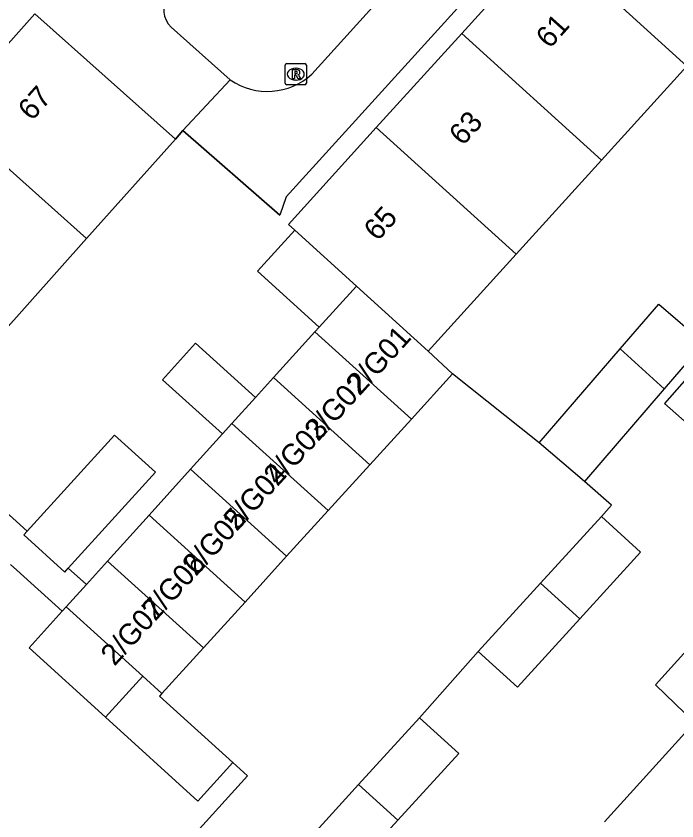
# Model space of a CAD drawing. Extents: x 159040 to 160094, y 381214 to 382518.
# Drawn here: x 159507.14 to 159538.23, y 381732.23 to 381770.11 of the extents above; entities that cross this region are included whole.
import ezdxf

# ---------------------------------------------------------------- set-up
doc = ezdxf.new("R2010")
doc.units = 0
for name, color, linetype in [('IMGEO_Muur', 7, 'Continuous'), ('IMGEO_Pand', 7, 'Continuous'), ('IMGEO_Pand_nummerreeks', 7, 'Continuous'), ('IMGEO_Rijbaan_lokaal_open', 7, 'Continuous'), ('IMGEO_Rioolput', 7, 'Continuous'), ('IMGEO_Voetpad_open', 7, 'Continuous')]:
    doc.layers.add(name, color=color, linetype=linetype)

msp = doc.modelspace()

# ---------------------------------------------------------------- linework, layer by layer
at = {"layer": 'IMGEO_Muur'}
msp.add_lwpolyline([(159514.64, 381764.31), (159514.996, 381764.721), (159519.551, 381760.734)], dxfattribs=at)
at = {"layer": 'IMGEO_Pand'}
for points in [[(159528.109, 381769.292), (159532.127, 381773.721)], [(159538.703, 381767.754), (159532.127, 381773.721)], [(159503.851, 381765.543), (159508.032, 381770.22)], [(159508.032, 381770.22), (159514.64, 381764.31)], [(159524.091, 381764.863), (159528.109, 381769.292)], [(159534.685, 381763.325), (159528.109, 381769.292)], [(159538.703, 381767.754), (159534.685, 381763.325)], [(159510.459, 381759.635), (159503.851, 381765.543)], [(159520.255, 381760.035), (159519.957, 381760.307), (159524.091, 381764.863)], [(159530.667, 381758.897), (159524.091, 381764.863)], [(159514.64, 381764.31), (159510.459, 381759.635)], [(159534.685, 381763.325), (159530.667, 381758.897)], [(159521.399, 381755.476), (159518.502, 381758.104), (159520.255, 381760.035)], [(159520.255, 381760.035), (159523.167, 381757.394)], [(159510.459, 381759.635), (159506.379, 381755.073)], [(159530.667, 381758.897), (159526.533, 381754.341)], [(159523.167, 381757.394), (159521.399, 381755.476)], [(159523.167, 381757.394), (159526.533, 381754.341)], [(159535.569, 381754.45), (159537.378, 381756.551), (159539.498, 381754.726), (159537.641, 381752.57)], [(159519.248, 381753.096), (159521.198, 381755.254)], [(159521.198, 381755.254), (159521.399, 381755.476)], [(159525.742, 381751.139), (159521.198, 381755.254)], [(159516.85, 381750.441), (159514.032, 381752.988), (159515.586, 381754.708), (159518.404, 381752.161)], [(159531.761, 381750.028), (159535.569, 381754.45)], [(159537.641, 381752.57), (159535.569, 381754.45)], [(159526.533, 381754.341), (159527.681, 381753.271)], [(159539.52, 381754.001), (159537.648, 381751.875), (159540.453, 381749.403), (159542.293, 381751.493)], [(159527.681, 381753.271), (159525.742, 381751.139)], [(159518.404, 381752.161), (159519.248, 381753.096)], [(159523.786, 381748.987), (159519.248, 381753.096)], [(159537.641, 381752.57), (159533.88, 381748.203)], [(159517.299, 381750.938), (159518.404, 381752.161)], [(159525.742, 381751.139), (159523.786, 381748.987)], [(159516.85, 381750.441), (159517.299, 381750.938)], [(159521.829, 381746.835), (159517.299, 381750.938)], [(159509.601, 381744.126), (159513.699, 381748.642), (159511.769, 381750.393), (159507.667, 381745.872)], [(159515.349, 381748.78), (159516.85, 381750.441)], [(159533.88, 381748.203), (159531.761, 381750.028)], [(159513.4, 381746.622), (159515.349, 381748.78)], [(159515.349, 381748.78), (159519.873, 381744.684)], [(159523.786, 381748.987), (159521.829, 381746.835)], [(159521.829, 381746.835), (159519.873, 381744.684)], [(159511.45, 381744.464), (159513.4, 381746.622)], [(159513.4, 381746.622), (159517.916, 381742.532)], [(159531.815, 381743.421), (159534.68, 381746.564)], [(159534.68, 381746.564), (159536.525, 381744.882), (159533.666, 381741.746)], [(159507.667, 381745.872), (159507.507, 381745.696), (159509.437, 381743.945), (159509.601, 381744.126)], [(159519.873, 381744.684), (159517.916, 381742.532)], [(159510.451, 381743.358), (159511.45, 381744.464)], [(159511.45, 381744.464), (159515.96, 381740.38)], [(159528.887, 381740.21), (159531.815, 381743.421)], [(159531.815, 381743.421), (159533.666, 381741.746)], [(159539.059, 381736.869), (159537.227, 381738.644), (159541.512, 381743.381)], [(159509.501, 381742.306), (159510.451, 381743.358)], [(159509.501, 381742.306), (159509.318, 381742.104)], [(159513.1, 381739.048), (159509.501, 381742.306)], [(159517.916, 381742.532), (159515.96, 381740.38)], [(159509.318, 381742.104), (159507.754, 381740.373), (159511.345, 381737.115)], [(159533.666, 381741.746), (159530.732, 381738.528), (159528.887, 381740.21)], [(159515.96, 381740.38), (159514.004, 381738.229)], [(159511.345, 381737.115), (159513.1, 381739.048)], [(159514.004, 381738.229), (159513.1, 381739.048)], [(159514.004, 381738.229), (159513.893, 381738.107), (159517.34, 381734.98)], [(159517.34, 381734.98), (159515.696, 381733.168), (159511.345, 381737.115)], [(159523.257, 381733.947), (159526.122, 381737.09)], [(159526.122, 381737.09), (159527.967, 381735.408), (159525.108, 381732.272)], [(159534.835, 381732.193), (159539.059, 381736.869)], [(159520.329, 381730.736), (159523.257, 381733.947)], [(159523.257, 381733.947), (159525.108, 381732.272)], [(159525.108, 381732.272), (159522.174, 381729.054), (159520.329, 381730.736)]]:
    msp.add_lwpolyline(points, dxfattribs=at)
at = {"layer": 'IMGEO_Rijbaan_lokaal_open'}
for points in [[(159531.761, 381750.028), (159527.681, 381753.271)], [(159534.68, 381746.564), (159535.165, 381747.096), (159533.88, 381748.203)], [(159526.122, 381737.09), (159528.887, 381740.21)], [(159502.874, 381717.633), (159518.037, 381734.347), (159517.34, 381734.98)]]:
    msp.add_lwpolyline(points, dxfattribs=at)
at = {"layer": 'IMGEO_Rioolput'}
for p, q in [((159519.803, 381766.949), (159519.803, 381767.801)), ((159519.878, 381767.875), (159520.73, 381767.875)), ((159520.291, 381767.655), (159520.316, 381767.655)), ((159520.804, 381767.801), (159520.804, 381766.949)), ((159520.73, 381766.875), (159519.878, 381766.875)), ((159520.314, 381767.095), (159520.289, 381767.095))]:
    msp.add_line(p, q, dxfattribs=at)
for points in [[(159519.803, 381766.949), (159519.803, 381767.801)], [(159519.878, 381767.875), (159520.73, 381767.875)], [(159520.804, 381767.801), (159520.804, 381766.949)], [(159520.392, 381767.573), (159520.14, 381767.575), (159520.14, 381767.175)], [(159520.14, 381767.175), (159520.264, 381767.175), (159520.264, 381767.337), (159520.275, 381767.337)], [(159520.318, 381767.494), (159520.264, 381767.494), (159520.264, 381767.413)], [(159520.264, 381767.413), (159520.316, 381767.413)], [(159520.322, 381767.308), (159520.393, 381767.175), (159520.533, 381767.175), (159520.468, 381767.301)], [(159520.73, 381766.875), (159519.878, 381766.875)]]:
    msp.add_lwpolyline(points, dxfattribs=at)
for centre, radius, start, end in [((159519.88, 381767.799), 0.0765, 91.552, 178.448), ((159519.88, 381767.799), 0.0765, 91.552, 178.448), ((159520.728, 381767.799), 0.0765, 1.552, 88.448), ((159520.728, 381767.799), 0.0765, 1.552, 88.448), ((159520.274, 381767.284), 0.0533, 26.0293, 88.6989), ((159520.3, 381767.602), 0.19, 274.7715, 282.9687), ((159520.324, 381767.398), 0.0964, 77.0061, 93.1865), ((159520.338, 381767.455), 0.0378, 276.6634, 79.6772), ((159520.391, 381767.463), 0.109, 350.3612, 89.416), ((159520.389, 381767.463), 0.112, 277.5842, 350.9817), ((159520.373, 381767.248), 0.108, 29.5134, 73.7905), ((159519.88, 381766.951), 0.0765, 181.552, 268.448), ((159519.88, 381766.951), 0.0765, 181.552, 268.448), ((159520.728, 381766.951), 0.0765, 271.552, 358.448), ((159520.728, 381766.951), 0.0765, 271.552, 358.448)]:
    msp.add_arc(centre, radius, start, end, dxfattribs=at)
for centre, major_axis, ratio, start_param, end_param in [((159520.29, 381767.375), (-0.387, 0.002), 0.722429, 4.712389, 7.853982), ((159520.315, 381767.375), (-0.39, 0.002), 0.717154, 1.570796, 4.712389)]:
    msp.add_ellipse(centre, major_axis=major_axis, ratio=ratio, start_param=start_param, end_param=end_param, dxfattribs=at)
at = {"layer": 'IMGEO_Voetpad_open'}
for points in [[(159556.91, 381802.444), (159519.855, 381761.602), (159519.551, 381760.734), (159514.996, 381764.721)], [(159536.857, 381784.828), (159521.06, 381767.378)], [(159517.222, 381767.108), (159514.446, 381769.582)], [(159517.222, 381767.108), (159514.996, 381764.721)], [(159514.996, 381764.721), (159514.64, 381764.31)], [(159502.403, 381750.627), (159507.667, 381745.872)], [(159509.318, 381742.104), (159507.182, 381744.033), (159506.883, 381744.297)], [(159509.601, 381744.126), (159510.451, 381743.358)]]:
    msp.add_lwpolyline(points, dxfattribs=at)
for centre, radius, start, end in [((159515.166, 381770.375), 1.071, 140.7315, 227.7441), ((159518.972, 381769.647), 3.084, 235.4264, 312.6218)]:
    msp.add_arc(centre, radius, start, end, dxfattribs=at)

# ---------------------------------------------------------------- texts
at = {"layer": 'IMGEO_Pand_nummerreeks'}
for s, rotation, p in [('61', 48.2101, (159532.253, 381768.537)), ('67', 48.2048, (159507.886, 381765.136)), ('63', 48.2101, (159528.166, 381763.965)), ('65', 48.2101, (159524.155, 381759.477)), ('2/G01', 47.8107, (159523.346, 381752.252)), ('2/G02', 47.8107, (159521.351, 381750.051)), ('2/G03', 47.8133, (159519.439, 381747.941)), ('2/G04', 47.8133, (159517.522, 381745.826)), ('2/G05', 47.8107, (159515.605, 381743.712)), ('2/G06', 47.8107, (159513.689, 381741.597)), ('2/G07', 47.8133, (159511.772, 381739.482))]:
    msp.add_text(s, height=1, rotation=rotation, dxfattribs=at).set_placement(p)

doc.saveas('drawing.dxf')
